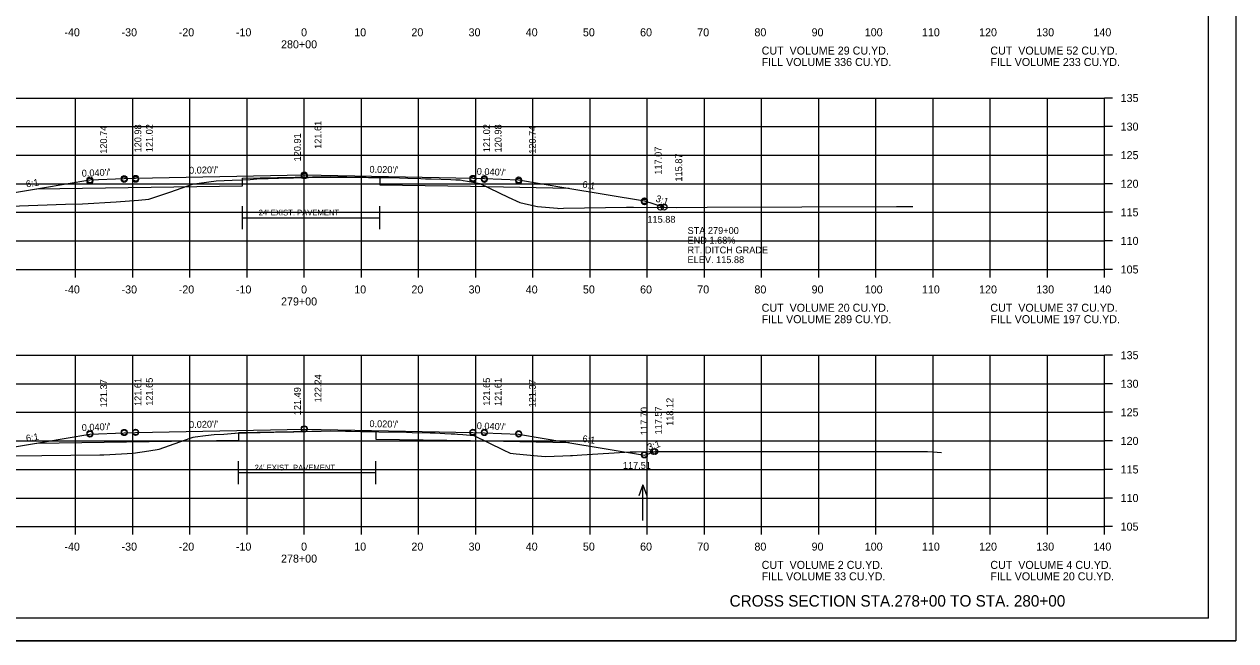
# Model space of a CAD drawing. Extents: x 1175611 to 1176402, y -433344 to -416213.
# Drawn here: x 1175732 to 1175943.9, y -418836.5 to -418728.7 of the extents above; entities that cross this region are included whole.
import ezdxf

# ---------------------------------------------------------------- set-up
doc = ezdxf.new("R2010")
doc.units = 0
for name, color, linetype in [('Default', 7, 'Continuous'), ('R_Alt Surface', 7, 'Continuous'), ('R_Axis', 7, 'Continuous'), ('R_Axis Annot', 7, 'Continuous'), ('R_Border', 7, 'Continuous'), ('R_Draft', 7, 'Continuous'), ('R_Exist Surface', 7, 'Continuous'), ('R_Fin Surface', 7, 'Continuous'), ('R_Grid', 7, 'Continuous'), ('R_No Plot', 7, 'Continuous'), ('R_Water Annot', 7, 'Continuous'), ('R_Xsect Elev', 7, 'Continuous'), ('R_Xsect Slope', 7, 'Continuous')]:
    doc.layers.add(name, color=color, linetype=linetype)

msp = doc.modelspace()

# ---------------------------------------------------------------- linework, layer by layer
at = {"layer": 'R_Alt Surface'}
for p, q in [((1175770.17, -418762.51), (1175794.17, -418762.51)), ((1175769.47, -418807.13), (1175793.47, -418807.13))]:
    msp.add_line(p, q, dxfattribs=at)
for points in [[(1175734.17, -418757.44), (1175770.17, -418756.92), (1175770.17, -418755.6), (1175785.47, -418755.29), (1175794.17, -418755.46), (1175794.17, -418756.78), (1175810.04, -418757.01), (1175827.31, -418757.36)], [(1175770.17, -418764.51), (1175770.17, -418760.51)], [(1175794.17, -418764.51), (1175794.17, -418760.51)], [(1175734.17, -418801.94), (1175769.51, -418801.44), (1175769.51, -418800.11), (1175785.47, -418799.8), (1175793.51, -418799.96), (1175793.51, -418801.27), (1175810.04, -418801.52), (1175827.31, -418801.86)], [(1175769.47, -418809.13), (1175769.47, -418805.13)], [(1175793.47, -418809.13), (1175793.47, -418805.13)]]:
    msp.add_lwpolyline(points, dxfattribs=at)
at = {"layer": 'R_Axis'}
for p, q in [((1175920.97, -418771.57), (1175920.97, -418741.57)), ((1175922.37, -418741.57), (1175920.97, -418741.57)), ((1175922.37, -418746.57), (1175920.97, -418746.57)), ((1175922.37, -418751.57), (1175920.97, -418751.57)), ((1175922.37, -418756.57), (1175920.97, -418756.57)), ((1175922.37, -418761.57), (1175920.97, -418761.57)), ((1175922.37, -418766.57), (1175920.97, -418766.57)), ((1175640.97, -418771.57), (1175920.97, -418771.57)), ((1175740.97, -418772.97), (1175740.97, -418771.57)), ((1175750.97, -418772.97), (1175750.97, -418771.57)), ((1175760.97, -418772.97), (1175760.97, -418771.57)), ((1175770.97, -418772.97), (1175770.97, -418771.57)), ((1175780.97, -418772.97), (1175780.97, -418771.57)), ((1175790.97, -418772.97), (1175790.97, -418771.57)), ((1175800.97, -418772.97), (1175800.97, -418771.57)), ((1175810.97, -418772.97), (1175810.97, -418771.57)), ((1175820.97, -418772.97), (1175820.97, -418771.57)), ((1175830.97, -418772.97), (1175830.97, -418771.57)), ((1175840.97, -418772.97), (1175840.97, -418771.57)), ((1175850.97, -418772.97), (1175850.97, -418771.57)), ((1175860.97, -418772.97), (1175860.97, -418771.57)), ((1175870.97, -418772.97), (1175870.97, -418771.57)), ((1175880.97, -418772.97), (1175880.97, -418771.57)), ((1175890.97, -418772.97), (1175890.97, -418771.57)), ((1175900.97, -418772.97), (1175900.97, -418771.57)), ((1175910.97, -418772.97), (1175910.97, -418771.57)), ((1175920.97, -418772.97), (1175920.97, -418771.57)), ((1175922.37, -418771.57), (1175920.97, -418771.57)), ((1175920.97, -418816.57), (1175920.97, -418786.57)), ((1175922.37, -418786.57), (1175920.97, -418786.57)), ((1175922.37, -418791.57), (1175920.97, -418791.57)), ((1175922.37, -418796.57), (1175920.97, -418796.57)), ((1175922.37, -418801.57), (1175920.97, -418801.57)), ((1175922.37, -418806.57), (1175920.97, -418806.57)), ((1175922.37, -418811.57), (1175920.97, -418811.57)), ((1175640.97, -418816.57), (1175920.97, -418816.57)), ((1175740.97, -418817.97), (1175740.97, -418816.57)), ((1175750.97, -418817.97), (1175750.97, -418816.57)), ((1175760.97, -418817.97), (1175760.97, -418816.57)), ((1175770.97, -418817.97), (1175770.97, -418816.57)), ((1175780.97, -418817.97), (1175780.97, -418816.57)), ((1175790.97, -418817.97), (1175790.97, -418816.57)), ((1175800.97, -418817.97), (1175800.97, -418816.57)), ((1175810.97, -418817.97), (1175810.97, -418816.57)), ((1175820.97, -418817.97), (1175820.97, -418816.57)), ((1175830.97, -418817.97), (1175830.97, -418816.57)), ((1175840.97, -418817.97), (1175840.97, -418816.57)), ((1175850.97, -418817.97), (1175850.97, -418816.57)), ((1175860.97, -418817.97), (1175860.97, -418816.57)), ((1175870.97, -418817.97), (1175870.97, -418816.57)), ((1175880.97, -418817.97), (1175880.97, -418816.57)), ((1175890.97, -418817.97), (1175890.97, -418816.57)), ((1175900.97, -418817.97), (1175900.97, -418816.57)), ((1175910.97, -418817.97), (1175910.97, -418816.57)), ((1175920.97, -418817.97), (1175920.97, -418816.57)), ((1175922.37, -418816.57), (1175920.97, -418816.57))]:
    msp.add_line(p, q, dxfattribs=at)
at = {"layer": 'R_Border'}
for q in [(1175939.15, -418627.11), (1175622.97, -418832.57)]:
    msp.add_line((1175939.15, -418832.57), q, dxfattribs=at)
at = {"layer": 'R_Exist Surface'}
for points in [[(1175719.81, -418760.85), (1175739.18, -418760.16), (1175742.18, -418760.07), (1175748.04, -418759.73), (1175751.96, -418759.44), (1175753.76, -418759.28), (1175757.45, -418758.02), (1175761.58, -418756.57), (1175762.17, -418756.51), (1175764.29, -418756.26), (1175765.53, -418756.08), (1175766.95, -418756.03), (1175768.35, -418755.97), (1175770.19, -418755.87), (1175771.49, -418755.81), (1175772.67, -418755.74), (1175774.63, -418755.66), (1175776.49, -418755.58), (1175781.68, -418755.48), (1175785.92, -418755.43), (1175788.1, -418755.41), (1175789.86, -418755.42), (1175791.78, -418755.44), (1175792.23, -418755.45), (1175792.96, -418755.45), (1175794.41, -418755.47), (1175796.93, -418755.5), (1175797.62, -418755.52), (1175799.07, -418755.59), (1175801.36, -418755.68), (1175802.19, -418755.69), (1175803.18, -418755.72), (1175806.63, -418755.84), (1175807.48, -418755.87), (1175808.25, -418755.91), (1175808.78, -418756), (1175809.5, -418756.13), (1175811.7, -418756.53), (1175816.62, -418758.92), (1175818.68, -418759.85), (1175821.49, -418760.51), (1175821.5, -418760.51), (1175821.77, -418760.54), (1175825.27, -418760.87), (1175825.49, -418760.9), (1175826.33, -418760.87), (1175837.35, -418760.66), (1175838.57, -418760.68), (1175846.06, -418760.7), (1175851.45, -418760.67), (1175884.56, -418760.53), (1175886.85, -418760.57), (1175887.43, -418760.57)], [(1175719.82, -418804.33), (1175745.21, -418804.03), (1175745.93, -418804), (1175751.06, -418803.72), (1175753.76, -418803.32), (1175755.59, -418803.04), (1175761, -418801.08), (1175761.51, -418800.91), (1175761.88, -418800.86), (1175763.71, -418800.62), (1175765.23, -418800.46), (1175766.9, -418800.37), (1175768.8, -418800.24), (1175768.9, -418800.24), (1175770.95, -418800.18), (1175777.97, -418799.99), (1175779.13, -418799.96), (1175782.62, -418799.87), (1175783.92, -418799.86), (1175788.02, -418799.83), (1175789.17, -418799.86), (1175792.49, -418799.93), (1175793.12, -418799.94), (1175793.99, -418799.96), (1175798.85, -418800.06), (1175799.86, -418800.08), (1175803, -418800.16), (1175803.86, -418800.18), (1175805.57, -418800.26), (1175806.69, -418800.31), (1175807.29, -418800.33), (1175807.75, -418800.39), (1175808.68, -418800.46), (1175810.65, -418800.61), (1175815.78, -418803.16), (1175816.99, -418803.74), (1175818.01, -418803.85), (1175821.76, -418804.18), (1175823.15, -418804.3), (1175826.21, -418804.2), (1175827.52, -418804.15), (1175827.64, -418804.15), (1175827.89, -418804.13), (1175829.54, -418804.02), (1175837.96, -418803.49), (1175839.01, -418803.48), (1175842.53, -418803.44), (1175867.66, -418803.42), (1175890, -418803.41), (1175890.89, -418803.48), (1175892.44, -418803.59)]]:
    msp.add_lwpolyline(points, dxfattribs=at)
at = {"layer": 'R_Fin Surface'}
for points in [[(1175717.62, -418760.82), (1175717.65, -418760.83), (1175721.47, -418759.55), (1175735.2, -418757.26), (1175743.47, -418755.89), (1175749.47, -418755.65), (1175751.47, -418755.61), (1175780.97, -418755.02), (1175810.47, -418755.61), (1175812.47, -418755.65), (1175818.47, -418755.89), (1175826.75, -418757.26), (1175840.47, -418759.55), (1175843.9, -418760.69)], [(1175720.67, -418804.32), (1175721.47, -418804.06), (1175735.2, -418801.77), (1175743.47, -418800.39), (1175749.47, -418800.15), (1175751.47, -418800.11), (1175780.97, -418799.52), (1175810.47, -418800.11), (1175812.47, -418800.15), (1175818.47, -418800.39), (1175826.75, -418801.77), (1175840.47, -418804.06), (1175842.32, -418803.44)]]:
    msp.add_lwpolyline(points, dxfattribs=at)
at = {"layer": 'R_Grid'}
for p, q in [((1175640.97, -418741.57), (1175920.97, -418741.57)), ((1175740.97, -418771.57), (1175740.97, -418741.57)), ((1175750.97, -418771.57), (1175750.97, -418741.57)), ((1175760.97, -418771.57), (1175760.97, -418741.57)), ((1175770.97, -418771.57), (1175770.97, -418741.57)), ((1175780.97, -418771.57), (1175780.97, -418741.57)), ((1175790.97, -418771.57), (1175790.97, -418741.57)), ((1175800.97, -418771.57), (1175800.97, -418741.57)), ((1175810.97, -418771.57), (1175810.97, -418741.57)), ((1175820.97, -418771.57), (1175820.97, -418741.57)), ((1175830.97, -418771.57), (1175830.97, -418741.57)), ((1175840.97, -418771.57), (1175840.97, -418741.57)), ((1175850.97, -418771.57), (1175850.97, -418741.57)), ((1175860.97, -418771.57), (1175860.97, -418741.57)), ((1175870.97, -418771.57), (1175870.97, -418741.57)), ((1175880.97, -418771.57), (1175880.97, -418741.57)), ((1175890.97, -418771.57), (1175890.97, -418741.57)), ((1175900.97, -418771.57), (1175900.97, -418741.57)), ((1175910.97, -418771.57), (1175910.97, -418741.57)), ((1175920.97, -418771.57), (1175920.97, -418741.57)), ((1175640.97, -418746.57), (1175920.97, -418746.57)), ((1175640.97, -418751.57), (1175920.97, -418751.57)), ((1175640.97, -418756.57), (1175920.97, -418756.57)), ((1175640.97, -418761.57), (1175920.97, -418761.57)), ((1175640.97, -418766.57), (1175920.97, -418766.57)), ((1175640.97, -418771.57), (1175920.97, -418771.57)), ((1175640.97, -418786.57), (1175920.97, -418786.57)), ((1175740.97, -418816.57), (1175740.97, -418786.57)), ((1175750.97, -418816.57), (1175750.97, -418786.57)), ((1175760.97, -418816.57), (1175760.97, -418786.57)), ((1175770.97, -418816.57), (1175770.97, -418786.57)), ((1175780.97, -418816.57), (1175780.97, -418786.57)), ((1175790.97, -418816.57), (1175790.97, -418786.57)), ((1175800.97, -418816.57), (1175800.97, -418786.57)), ((1175810.97, -418816.57), (1175810.97, -418786.57)), ((1175820.97, -418816.57), (1175820.97, -418786.57)), ((1175830.97, -418816.57), (1175830.97, -418786.57)), ((1175840.97, -418816.57), (1175840.97, -418786.57)), ((1175850.97, -418816.57), (1175850.97, -418786.57)), ((1175860.97, -418816.57), (1175860.97, -418786.57)), ((1175870.97, -418816.57), (1175870.97, -418786.57)), ((1175880.97, -418816.57), (1175880.97, -418786.57)), ((1175890.97, -418816.57), (1175890.97, -418786.57)), ((1175900.97, -418816.57), (1175900.97, -418786.57)), ((1175910.97, -418816.57), (1175910.97, -418786.57)), ((1175920.97, -418816.57), (1175920.97, -418786.57)), ((1175640.97, -418791.57), (1175920.97, -418791.57)), ((1175640.97, -418796.57), (1175920.97, -418796.57)), ((1175640.97, -418801.57), (1175920.97, -418801.57)), ((1175640.97, -418806.57), (1175920.97, -418806.57)), ((1175640.97, -418811.57), (1175920.97, -418811.57)), ((1175640.97, -418816.57), (1175920.97, -418816.57))]:
    msp.add_line(p, q, dxfattribs=at)
at = {"layer": 'R_No Plot'}
msp.add_line((1175610.57, -418836.55), (1175943.91, -418836.55), dxfattribs=at)
msp.add_lwpolyline([(1175610.57, -418623.21), (1175943.91, -418623.21), (1175943.91, -418836.55), (1175610.57, -418836.55)], close=True, dxfattribs=at)
for centre in [(1175780.97, -418755.02), (1175780.97, -418755.22), (1175743.47, -418755.89), (1175743.47, -418756.09), (1175749.47, -418755.65), (1175749.47, -418755.85), (1175751.47, -418755.61), (1175751.47, -418755.81), (1175810.47, -418755.61), (1175810.47, -418755.81), (1175812.47, -418755.65), (1175812.47, -418755.85), (1175818.47, -418755.89), (1175818.47, -418756.09), (1175840.47, -418759.55), (1175840.47, -418759.76), (1175843.26, -418760.69), (1175843.9, -418760.69), (1175843.9, -418760.69), (1175780.97, -418799.43), (1175780.97, -418799.52), (1175743.47, -418800.3), (1175743.47, -418800.39), (1175749.47, -418800.06), (1175749.47, -418800.15), (1175751.47, -418800.02), (1175751.47, -418800.11), (1175810.47, -418800.02), (1175810.47, -418800.11), (1175812.47, -418800.06), (1175812.47, -418800.15), (1175818.47, -418800.3), (1175818.47, -418800.39), (1175840.47, -418803.97), (1175842.03, -418803.44), (1175842.32, -418803.44), (1175842.32, -418803.44), (1175840.47, -418804.06)]:
    msp.add_circle(centre, 0.5, dxfattribs=at)
at = {"layer": 'R_Water Annot'}
for p, q in [((1175840.19, -418809.25), (1175839.49, -418811.17)), ((1175840.19, -418815.53), (1175840.19, -418809.25)), ((1175840.19, -418809.25), (1175840.89, -418811.17))]:
    msp.add_line(p, q, dxfattribs=at)

# ---------------------------------------------------------------- texts
at = {"layer": 'Default'}
for s, p in [('CUT  VOLUME 29 CU.YD.', (1175860.97, -418733.97)), ('CUT  VOLUME 52 CU.YD.', (1175900.97, -418733.97)), ('FILL VOLUME 336 CU.YD.', (1175860.97, -418735.97)), ('FILL VOLUME 233 CU.YD.', (1175900.97, -418735.97)), ('CUT  VOLUME 20 CU.YD.', (1175860.97, -418778.97)), ('CUT  VOLUME 37 CU.YD.', (1175900.97, -418778.97)), ('FILL VOLUME 289 CU.YD.', (1175860.97, -418780.97)), ('FILL VOLUME 197 CU.YD.', (1175900.97, -418780.97)), ('CUT  VOLUME 2 CU.YD.', (1175860.97, -418823.97)), ('CUT  VOLUME 4 CU.YD.', (1175900.97, -418823.97)), ('FILL VOLUME 33 CU.YD.', (1175860.97, -418825.97)), ('FILL VOLUME 20 CU.YD.', (1175900.97, -418825.97))]:
    msp.add_text(s, height=1.4, dxfattribs=at).set_placement(p)
at = {"layer": 'R_Alt Surface'}
for p in [(1175772.99, -418762.12), (1175772.28, -418806.75)]:
    msp.add_text("24' EXIST. PAVEMENT", height=1, dxfattribs=at).set_placement(p)
at = {"layer": 'R_Axis Annot'}
for s, p in [('-40', (1175739.01, -418730.77)), ('-30', (1175749.01, -418730.77)), ('-20', (1175759.01, -418730.77)), ('-10', (1175769.01, -418730.77)), ('280+00', (1175776.91, -418732.87)), ('0', (1175780.41, -418730.77)), ('10', (1175789.71, -418730.77)), ('20', (1175799.71, -418730.77)), ('30', (1175809.71, -418730.77)), ('40', (1175819.71, -418730.77)), ('50', (1175829.71, -418730.77)), ('60', (1175839.71, -418730.77)), ('70', (1175849.71, -418730.77)), ('80', (1175859.71, -418730.77)), ('90', (1175869.71, -418730.77)), ('100', (1175879.01, -418730.77)), ('110', (1175889.01, -418730.77)), ('120', (1175899.01, -418730.77)), ('130', (1175909.01, -418730.77)), ('140', (1175919.01, -418730.77)), ('135', (1175923.77, -418742.27)), ('130', (1175923.77, -418747.27)), ('125', (1175923.77, -418752.27)), ('120', (1175923.77, -418757.27)), ('115', (1175923.77, -418762.27)), ('110', (1175923.77, -418767.27)), ('105', (1175923.77, -418772.27)), ('-40', (1175739.01, -418775.77)), ('-30', (1175749.01, -418775.77)), ('-20', (1175759.01, -418775.77)), ('-10', (1175769.01, -418775.77)), ('0', (1175780.41, -418775.77)), ('10', (1175789.71, -418775.77)), ('20', (1175799.71, -418775.77)), ('30', (1175809.71, -418775.77)), ('40', (1175819.71, -418775.77)), ('50', (1175829.71, -418775.77)), ('60', (1175839.71, -418775.77)), ('70', (1175849.71, -418775.77)), ('80', (1175859.71, -418775.77)), ('90', (1175869.71, -418775.77)), ('100', (1175879.01, -418775.77)), ('110', (1175889.01, -418775.77)), ('120', (1175899.01, -418775.77)), ('130', (1175909.01, -418775.77)), ('140', (1175919.01, -418775.77)), ('279+00', (1175776.91, -418777.87)), ('135', (1175923.77, -418787.27)), ('130', (1175923.77, -418792.27)), ('125', (1175923.77, -418797.27)), ('120', (1175923.77, -418802.27)), ('115', (1175923.77, -418807.27)), ('110', (1175923.77, -418812.27)), ('105', (1175923.77, -418817.27)), ('-40', (1175739.01, -418820.77)), ('-30', (1175749.01, -418820.77)), ('-20', (1175759.01, -418820.77)), ('-10', (1175769.01, -418820.77)), ('0', (1175780.41, -418820.77)), ('10', (1175789.71, -418820.77)), ('20', (1175799.71, -418820.77)), ('30', (1175809.71, -418820.77)), ('40', (1175819.71, -418820.77)), ('50', (1175829.71, -418820.77)), ('60', (1175839.71, -418820.77)), ('70', (1175849.71, -418820.77)), ('80', (1175859.71, -418820.77)), ('90', (1175869.71, -418820.77)), ('100', (1175879.01, -418820.77)), ('110', (1175889.01, -418820.77)), ('120', (1175899.01, -418820.77)), ('130', (1175909.01, -418820.77)), ('140', (1175919.01, -418820.77)), ('278+00', (1175776.91, -418822.87))]:
    msp.add_text(s, height=1.4, dxfattribs=at).set_placement(p)
at = {"layer": 'R_Draft'}
msp.add_text('CROSS SECTION STA.278+00 TO STA. 280+00', height=2, dxfattribs=at).set_placement((1175855.37, -418830.57))
at = {"layer": 'R_Water Annot'}
for s, p in [('STA 279+00', (1175848.01, -418765.36)), ('END 1.68%', (1175848.01, -418767.06)), ('RT. DITCH GRADE', (1175848.01, -418768.76)), ('ELEV. 115.88', (1175848.01, -418770.46))]:
    msp.add_text(s, height=1.2, dxfattribs=at).set_placement(p)
at = {"layer": 'R_Xsect Elev'}
for s, p in [('120.98', (1175752.47, -418751.09)), ('121.02', (1175754.47, -418751.05)), ('121.61', (1175783.97, -418750.46)), ('121.02', (1175813.47, -418751.05)), ('120.98', (1175815.47, -418751.09)), ('120.74', (1175746.47, -418751.33)), ('120.91', (1175780.37, -418752.66)), ('120.74', (1175821.47, -418751.33)), ('117.07', (1175843.47, -418754.99)), ('115.87', (1175847.07, -418756.19)), ('121.61', (1175752.47, -418795.46)), ('121.65', (1175754.47, -418795.42)), ('122.24', (1175783.97, -418794.83)), ('121.65', (1175813.47, -418795.42)), ('121.61', (1175815.47, -418795.46)), ('121.37', (1175746.47, -418795.7)), ('121.49', (1175780.37, -418797.08)), ('121.37', (1175821.47, -418795.7)), ('118.12', (1175845.52, -418798.94)), ('117.70', (1175841.02, -418800.55)), ('117.57', (1175843.5, -418800.44))]:
    msp.add_text(s, height=1.2, rotation=90, dxfattribs=at).set_placement(p)
for s, p in [('115.88', (1175840.99, -418763.4)), ('117.51', (1175836.7, -418806.46))]:
    msp.add_text(s, height=1.2, dxfattribs=at).set_placement(p)
at = {"layer": 'R_Xsect Slope'}
for s, rotation, p in [("0.040'/'", 2.2906, (1175742.07, -418755.34)), ("0.020'/'", 1.1458, (1175760.83, -418754.82)), ("0.020'/'", 358.8542, (1175792.36, -418754.64)), ("0.040'/'", 357.7094, (1175811.12, -418754.99)), ('6:1', 9.4623, (1175732.39, -418757.23)), ('6:1', 350.5377, (1175829.55, -418757.23)), ('3:1', 341.5651, (1175842.34, -418759.65)), ("0.040'/'", 2.2906, (1175742.07, -418799.85)), ("0.020'/'", 1.1458, (1175760.83, -418799.32)), ("0.020'/'", 358.8542, (1175792.36, -418799.15)), ("0.040'/'", 357.7094, (1175811.12, -418799.5)), ('6:1', 9.4623, (1175732.39, -418801.73)), ('6:1', 350.5377, (1175829.55, -418801.73)), ('3:1', 18.4349, (1175841.24, -418803.28))]:
    msp.add_text(s, height=1.2, rotation=rotation, dxfattribs=at).set_placement(p)

doc.saveas('drawing.dxf')
